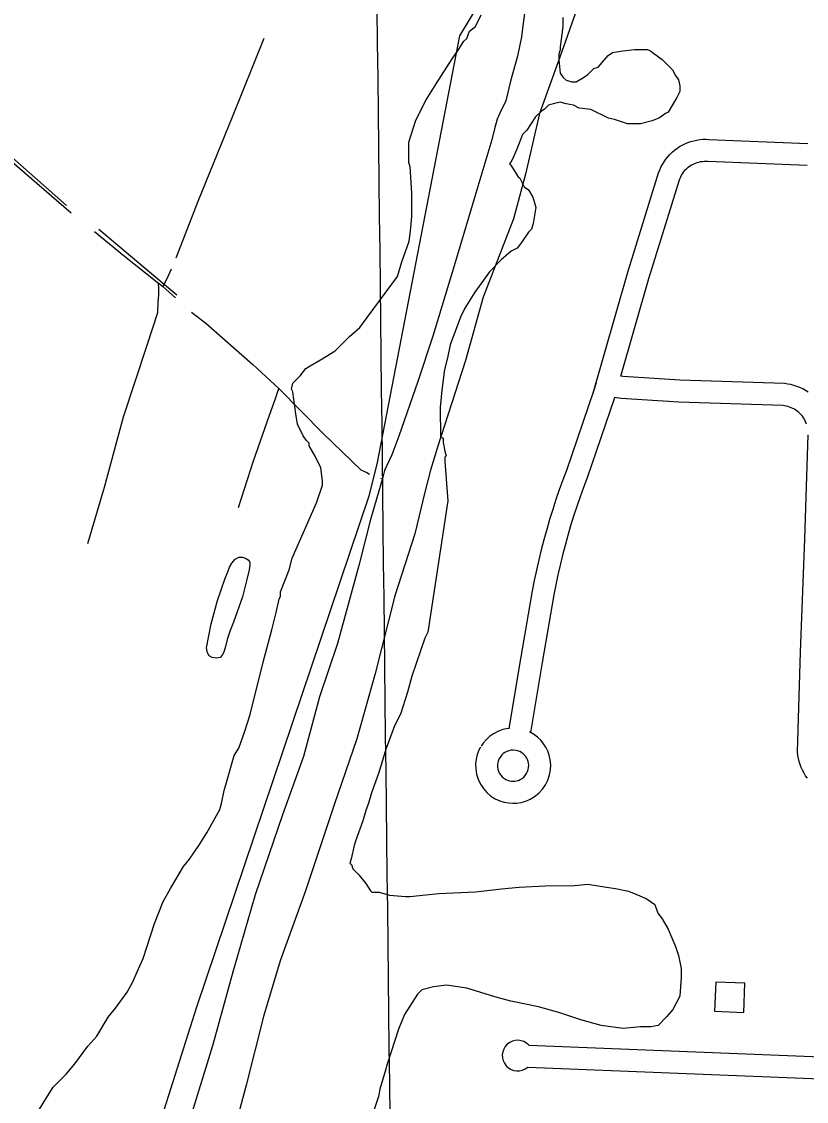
# Model space of a CAD drawing. Extents: x 3683402 to 3721514, y 487807 to 513565.
# Drawn here: x 3702904 to 3703977, y 501473 to 502949 of the extents above; entities that cross this region are included whole.
import ezdxf

# ---------------------------------------------------------------- set-up
doc = ezdxf.new("R2010")
doc.units = 0
for name, color, linetype in [('V-BLDG-OTLN', 7, 'Continuous'), ('V-GRID-MAJR', 7, 'Continuous'), ('V-ROAD-CNTR', 7, 'Continuous'), ('V-SITE-OTLN', 7, 'Continuous'), ('V-SITE-VEGE', 7, 'Continuous'), ('V-TOPO-SHOR', 7, 'Continuous')]:
    doc.layers.add(name, color=color, linetype=linetype)

msp = doc.modelspace()

# ---------------------------------------------------------------- linework, layer by layer
at = {"layer": 'V-BLDG-OTLN'}
msp.add_lwpolyline([(3703851.031, 501596.42600000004), (3703890.9990000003, 501594.83), (3703892.594, 501634.799), (3703852.626, 501636.39400000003)], close=True, dxfattribs=at)
at = {"layer": 'V-GRID-MAJR'}
msp.add_spline([(3703501.005, 493406.26900000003), (3703430.523, 499463.313), (3703360.001, 505523.825), (3703289.478, 511584.349), (3703289.438, 511587.804)], degree=3, dxfattribs=at)
at = {"layer": 'V-ROAD-CNTR'}
for points in [[(3703684.3930297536, 502439.6933947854), (3703732.3185724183, 502606.6149954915), (3703774.5705948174, 502742.30966634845), (3703776.0355747, 502746.2353050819), (3703777.7692048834, 502750.11698929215), (3703779.7455583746, 502753.8805530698), (3703781.9495520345, 502757.50552575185), (3703784.3771046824, 502760.9899895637), (3703787.0195105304, 502764.31098991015), (3703789.8621174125, 502767.4617384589), (3703792.9044108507, 502770.4332210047), (3703796.1227691, 502773.2006236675), (3703799.502165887, 502775.7601895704), (3703803.0466736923, 502778.1107443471), (3703806.7329686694, 502780.22859479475), (3703810.5294979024, 502782.1063514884), (3703814.4453588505, 502783.74985568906), (3703818.462083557, 502785.14110189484), (3703822.5540362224, 502786.27811229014), (3703826.7072438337, 502787.15450077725), (3703830.9118970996, 502787.77078869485), (3703835.144647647, 502788.117735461), (3703839.3815779, 502788.2024483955), (3703843.131402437, 502788.0411411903), (3703978.6556878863, 502782.632681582)], [(3703979.0084298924, 502442.6867478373), (3703975.3550022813, 502444.9901347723), (3703971.564415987, 502447.0593549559), (3703967.650980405, 502448.8874171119), (3703963.628096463, 502450.46481781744), (3703959.5117392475, 502451.78742963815), (3703955.3231976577, 502452.84576263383), (3703951.075982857, 502453.64067534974), (3703946.5923355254, 502454.1880818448), (3703803.641292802, 502458.88207153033), (3703726.0395923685, 502463.9104973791), (3703722.6673757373, 502464.29097687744), (3703761.061427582, 502598.0150045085), (3703802.967405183, 502732.59833365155), (3703803.8124252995, 502734.8626949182), (3703804.772795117, 502737.01301070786), (3703805.8684416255, 502739.09944693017), (3703807.098447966, 502741.1224742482), (3703808.4468953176, 502743.0580104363), (3703809.91648947, 502744.90501008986), (3703811.5018825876, 502746.6622615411), (3703813.1855891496, 502748.30677899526), (3703814.9772309, 502749.84737633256), (3703816.865834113, 502751.2778104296), (3703818.8253263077, 502752.5772556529), (3703820.8690313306, 502753.7514052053), (3703822.9965020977, 502754.80364851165), (3703825.1706411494, 502755.71614431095), (3703827.395916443, 502756.4868981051), (3703829.6739637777, 502757.11988770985), (3703831.9847561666, 502757.60749922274), (3703834.3161029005, 502757.9492113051), (3703836.671352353, 502758.142264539), (3703839.0364221, 502758.1895516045), (3703841.888597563, 502758.06685880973), (3703977.590312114, 502752.65131841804)], [(3703688.9353647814, 502455.5140572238), (3703685.6257971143, 502443.9857944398), (3703648.420813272, 502335.71277473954), (3703643.5310591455, 502322.62341666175), (3703638.727867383, 502309.16858873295), (3703634.1249546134, 502295.646262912), (3703629.719333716, 502282.05871058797), (3703625.513272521, 502268.4065327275), (3703621.509452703, 502254.6938053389), (3703617.706972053, 502240.92504727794), (3703614.1068114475, 502227.1022585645), (3703610.7073034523, 502213.2269437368), (3703607.5149011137, 502199.3024627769), (3703604.5258989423, 502185.33347335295), (3703601.728107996, 502171.2464938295), (3703585.6428995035, 502078.23377071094), (3703569.7444839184, 501982.9790781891)], [(3703714.2716557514, 502435.0478992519), (3703714.2482028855, 502434.9662055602), (3703676.6631867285, 502325.5872252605), (3703671.7109408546, 502312.3305833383), (3703667.056132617, 502299.29141126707), (3703662.595045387, 502286.185737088), (3703658.324666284, 502273.01528941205), (3703654.248727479, 502259.7854672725), (3703650.368547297, 502246.49619466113), (3703646.6830279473, 502233.15095272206), (3703643.1931885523, 502219.75174143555), (3703639.898696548, 502206.3050562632), (3703636.8050988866, 502192.8115372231), (3703633.908101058, 502179.2725266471), (3703631.2258920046, 502165.7675061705), (3703615.2191004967, 502073.20822928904), (3703599.245668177, 501977.50407713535)], [(3703976.9028584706, 502398.955588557), (3703976.0070882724, 502401.20974002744), (3703974.9669243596, 502403.40748247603), (3703973.7916851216, 502405.5380542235), (3703972.48786027, 502407.58322742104), (3703971.0514584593, 502409.54989308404), (3703969.4966457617, 502411.42273565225), (3703967.8317432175, 502413.18756110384), (3703966.056723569, 502414.84597362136), (3703964.17949643, 502416.3905275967), (3703962.209570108, 502417.8132521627), (3703960.1529977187, 502419.1098652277), (3703958.015584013, 502420.2766450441), (3703955.8150195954, 502421.30458288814), (3703953.553903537, 502422.1911821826), (3703951.240260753, 502422.93457036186), (3703948.8828023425, 502423.5302373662), (3703946.4940171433, 502423.9773246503), (3703944.2776644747, 502424.2479181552), (3703802.1787071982, 502428.91392846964), (3703723.3864076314, 502434.01950262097), (3703713.5502027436, 502435.1292991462)], [(3703977.9405683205, 501914.84137609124), (3703975.5367830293, 501918.36179101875), (3703973.346701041, 501922.02625845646), (3703971.3761316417, 501925.8106617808), (3703969.635054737, 501929.71037037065), (3703968.128328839, 501933.70471083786), (3703966.863321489, 501937.7790202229), (3703965.841309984, 501941.9188616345), (3703965.0658086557, 501946.1189667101), (3703964.457435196, 501951.05076899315), (3703968.525656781, 502087.17475472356), (3703974.5175044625, 502242.18168393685), (3703979.1848541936, 502384.4136035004)], [(3703531.0733549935, 501957.43205517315), (3703528.8126100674, 501953.07308668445), (3703526.6541361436, 501947.401968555), (3703525.122499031, 501941.1977078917), (3703524.354671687, 501934.548860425), (3703524.4861567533, 501927.5942900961), (3703525.5993666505, 501920.51947389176), (3703527.7424169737, 501913.5277015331), (3703530.8933157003, 501906.8500569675), (3703534.966739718, 501900.69541422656), (3703539.833395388, 501895.23509158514), (3703545.3090327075, 501890.6105602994), (3703551.182155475, 501886.89906318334), (3703557.263207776, 501884.10231614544), (3703563.368661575, 501882.1935659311), (3703569.334995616, 501881.10004413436), (3703575.0724378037, 501880.7152762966), (3703580.82271102, 501880.97529606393), (3703586.8066241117, 501881.9417651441), (3703592.946983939, 501883.71492473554), (3703599.0911857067, 501886.3768464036), (3703605.04907201, 501889.96712664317), (3703610.618882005, 501894.46875389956), (3703615.6029204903, 501899.8204094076), (3703619.809573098, 501905.8894631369), (3703623.102225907, 501912.493131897), (3703625.3981189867, 501919.43877395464), (3703626.663086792, 501926.4872593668), (3703626.944215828, 501933.4349608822), (3703626.3235441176, 501940.0997591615), (3703624.9250796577, 501946.34123755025), (3703622.8891331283, 501952.05602635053), (3703620.3532065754, 501957.2144443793), (3703617.2574849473, 501962.06189834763), (3703613.4239412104, 501966.7661880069), (3703608.8157418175, 501971.19910619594), (3703603.437646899, 501975.18602198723), (3703598.0282971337, 501978.1772516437)], [(3703570.7474896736, 501983.04061228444), (3703568.814137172, 501982.9220017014), (3703561.653936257, 501981.43765600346), (3703554.917467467, 501979.00845737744), (3703548.763770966, 501975.78045083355), (3703543.299094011, 501971.9092256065), (3703538.5924438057, 501967.57593948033), (3703534.6618548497, 501962.9556247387), (3703531.928220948, 501958.87638833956)], [(3703557.704645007, 501943.6199448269), (3703556.237389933, 501940.79091331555), (3703555.341863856, 501938.438031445), (3703554.705500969, 501935.8602921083), (3703554.387328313, 501933.105139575), (3703554.441843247, 501930.22170990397), (3703554.9046333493, 501927.2805261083), (3703555.7935830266, 501924.38029846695), (3703557.1026843, 501921.60594303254), (3703558.7952602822, 501919.0485857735), (3703560.814604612, 501916.78290841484), (3703563.084967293, 501914.8654397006), (3703565.525844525, 501913.3229368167), (3703568.0507922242, 501912.1616838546), (3703570.575338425, 501911.37243406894), (3703573.055004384, 501910.9179558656), (3703575.3995621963, 501910.76072370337), (3703577.7432889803, 501910.86670393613), (3703580.2293758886, 501911.2682348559), (3703582.781016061, 501912.0050752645), (3703585.3248142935, 501913.1071535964), (3703587.79692799, 501914.59687335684), (3703590.111117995, 501916.4672461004), (3703592.17707951, 501918.6855905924), (3703593.924426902, 501921.2065368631), (3703595.293774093, 501923.95286810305), (3703596.2458810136, 501926.83322604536), (3703596.770913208, 501929.75874063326), (3703596.8877841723, 501932.6470391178), (3703596.6304558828, 501935.41024083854), (3703596.0509203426, 501937.99676244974), (3703595.206866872, 501940.3659736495), (3703594.1687934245, 501942.47755562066), (3703592.906515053, 501944.4541016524), (3703591.31605879, 501946.4058119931), (3703589.4042581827, 501948.2448938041), (3703587.1743531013, 501949.8979780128), (3703584.6496512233, 501951.2940724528), (3703581.756348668, 501952.4071163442), (3703579.841585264, 501952.88172428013), (3703575.736622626, 501953.29029031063), (3703572.7978628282, 501953.10999829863), (3703569.828063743, 501952.4943439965), (3703567.0305325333, 501951.48554262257), (3703564.4722290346, 501950.14354916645), (3703562.2069059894, 501948.53877439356), (3703560.2575561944, 501946.74406051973), (3703558.62614515, 501944.8263752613), (3703556.8497790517, 501942.17561166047)], [(3703597.008767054, 501550.1568735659), (3704624.0427129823, 501509.15895556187), (3704882.766195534, 501505.14396359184)], [(3703595.561769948, 501520.1909334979), (3704623.2107146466, 501479.169015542), (3704882.300196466, 501475.1480235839)]]:
    msp.add_lwpolyline(points, dxfattribs=at)
msp.add_arc((3703581.722797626, 501535.87690212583), 20.918206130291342, 43.050971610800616, 311.42004105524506, dxfattribs=at)
at = {"layer": 'V-SITE-OTLN'}
msp.add_lwpolyline([(3703289.636, 503898.803), (3703361.816, 503775.632), (3703547.4020000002, 503228.054), (3703567.7490000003, 503153.499), (3703576.7060000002, 503053.071), (3703502.505, 502929.395), (3703389.7060000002, 502346.34500000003), (3703378.384, 502300.384), (3703142.561, 501602.10000000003), (3702867.1380000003, 500734.338)], dxfattribs=at)
at = {"layer": 'V-SITE-VEGE'}
for points in [[(3702922.858, 501454.618), (3702936.7430000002, 501476.599), (3702946.662, 501492.583), (3702964.5470000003, 501510.587), (3702976.466, 501524.585), (3702994.333, 501548.572), (3703006.25, 501562.57), (3703022.1180000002, 501588.542), (3703032.049, 501600.54000000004), (3703047.927, 501622.527), (3703055.8570000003, 501636.511), (3703061.794, 501650.48600000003), (3703069.7120000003, 501668.45900000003), (3703085.506, 501716.36600000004), (3703097.37, 501746.316), (3703107.282, 501764.29600000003), (3703125.129, 501794.264), (3703133.073, 501804.26), (3703146.964, 501824.24700000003), (3703156.883, 501840.229), (3703174.723, 501872.19200000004), (3703176.691, 501880.17600000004), (3703180.619, 501898.134), (3703184.562, 501912.106), (3703194.421, 501946.03500000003), (3703200.3680000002, 501956.025), (3703208.273, 501977.98600000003), (3703216.17, 502001.939), (3703233.879, 502073.781), (3703245.701, 502117.688), (3703251.603, 502141.636), (3703255.5330000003, 502159.594), (3703257.5130000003, 502163.59), (3703257.4930000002, 502169.572), (3703269.359, 502199.52), (3703273.293, 502215.48600000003), (3703306.94, 502291.367), (3703314.841, 502315.322), (3703314.821, 502321.305), (3703312.7660000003, 502339.245), (3703304.738, 502355.168), (3703296.716, 502369.101), (3703296.704, 502373.088), (3703292.702, 502377.063), (3703288.694, 502383.033), (3703280.666, 502398.95900000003), (3703278.626, 502412.91000000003), (3703274.54, 502442.806), (3703272.5330000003, 502446.788), (3703274.502, 502454.771), (3703284.438, 502464.773), (3703292.381, 502474.76900000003), (3703298.3510000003, 502478.775), (3703312.281, 502486.797), (3703332.181, 502498.827), (3703352.055, 502518.832), (3703365.975, 502530.844), (3703375.898, 502544.833), (3703417.589, 502600.803), (3703423.506, 502620.761), (3703433.383, 502648.71), (3703435.3310000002, 502662.675), (3703437.2600000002, 502682.623), (3703437.156, 502714.525), (3703435.042, 502750.41000000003), (3703433.029, 502756.386), (3703432.937, 502784.304), (3703442.808, 502814.244), (3703456.6750000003, 502842.205), (3703470.561, 502864.184), (3703492.382, 502898.15400000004), (3703500.318, 502910.148), (3703508.256, 502922.134), (3703512.231, 502926.136), (3703516.186, 502936.12), (3703524.143, 502942.12700000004), (3703532.066, 502958.106)], [(3703643.742, 502954.485), (3703643.781, 502942.52), (3703639.8850000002, 502914.592), (3703639.898, 502910.604), (3703637.923, 502904.61600000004), (3703637.948, 502896.641), (3703640.004, 502878.7), (3703644.012, 502872.733), (3703648.012, 502868.757), (3703655.995, 502866.789), (3703661.977, 502866.81), (3703671.926, 502872.825), (3703677.894, 502876.831), (3703685.844, 502884.83400000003), (3703691.8200000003, 502886.847), (3703705.7260000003, 502902.844), (3703711.694, 502906.852), (3703725.645, 502908.89400000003), (3703741.591, 502910.938), (3703759.538, 502910.99700000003), (3703763.531, 502909.017), (3703765.532, 502907.03), (3703779.522, 502897.106), (3703793.526, 502883.194), (3703797.54, 502875.231), (3703801.548, 502869.26300000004), (3703803.568, 502861.292), (3703803.594, 502853.318), (3703799.633, 502845.32800000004), (3703787.734, 502825.348), (3703783.753, 502823.341), (3703775.7970000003, 502817.332), (3703765.839, 502813.314), (3703749.9020000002, 502809.271), (3703731.955, 502809.21400000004), (3703713.99, 502815.139), (3703706.009, 502817.107), (3703682.039, 502828.989), (3703666.0810000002, 502830.931), (3703658.094, 502834.892), (3703648.116, 502836.854)], [(3703648.116, 502836.854), (3703640.133, 502838.822), (3703630.1720000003, 502836.794), (3703624.196, 502834.781), (3703618.234, 502828.778), (3703614.252, 502826.771), (3703606.302, 502818.77), (3703594.397, 502800.784), (3703588.435, 502794.784), (3703580.526, 502774.818), (3703574.589, 502760.838), (3703572.608, 502756.844), (3703570.62, 502754.844), (3703572.6210000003, 502752.857), (3703582.644, 502736.938), (3703584.645, 502734.951), (3703590.666, 502723.005), (3703596.66, 502719.038), (3703602.6750000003, 502709.087), (3703604.694, 502701.118), (3703606.71, 502695.142), (3703602.794, 502673.196), (3703600.826, 502665.215), (3703596.8510000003, 502661.213), (3703586.9280000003, 502647.221), (3703580.97, 502639.224), (3703573.008, 502635.212), (3703559.09, 502623.202), (3703543.191, 502607.197), (3703523.342, 502579.217), (3703509.4560000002, 502557.23600000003), (3703503.5130000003, 502545.253), (3703489.683, 502507.322), (3703485.751, 502489.363), (3703481.816, 502473.397), (3703477.919, 502445.469), (3703476.004, 502421.534), (3703476.1350000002, 502381.655), (3703480.131, 502379.675), (3703480.149, 502373.69200000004), (3703482.183, 502361.734), (3703484.196, 502355.76), (3703482.21, 502353.759), (3703482.228, 502347.777), (3703486.394, 502293.95300000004), (3703459.069, 502114.403), (3703455.106, 502106.414), (3703437.332, 502054.512), (3703431.421, 502032.55700000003), (3703421.5500000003, 502002.617), (3703413.626, 501986.637), (3703403.7430000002, 501960.68200000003), (3703401.768, 501954.696), (3703395.852, 501934.734), (3703391.903, 501922.756), (3703382.026, 501894.809), (3703378.083, 501880.837), (3703374.129, 501870.855), (3703370.186, 501856.882), (3703360.309, 501828.93700000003), (3703358.332, 501822.94800000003), (3703354.404, 501804.987), (3703352.43, 501798.999), (3703354.431, 501797.012), (3703356.4420000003, 501791.036), (3703364.448, 501783.086), (3703374.4560000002, 501771.156), (3703380.471, 501761.205), (3703382.47, 501759.219), (3703392.4420000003, 501759.251), (3703406.411, 501755.309), (3703428.3510000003, 501753.38800000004), (3703434.336, 501753.40400000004), (3703456.262, 501755.473), (3703474.2, 501757.527), (3703524.044, 501759.684), (3703559.921, 501763.79000000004), (3703583.844, 501765.862), (3703619.731, 501767.976), (3703659.6070000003, 501768.109), (3703677.548, 501770.159), (3703703.4820000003, 501766.256), (3703715.454, 501764.302), (3703733.411, 501760.374), (3703743.393, 501756.419), (3703757.373, 501750.482), (3703769.362, 501742.54600000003), (3703773.39, 501730.592), (3703779.397, 501722.637), (3703787.419, 501708.707), (3703797.469, 501684.811), (3703801.497, 501672.859), (3703805.544, 501654.928), (3703805.583, 501642.96400000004), (3703803.6720000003, 501617.034), (3703793.764, 501599.05700000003), (3703785.8200000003, 501589.061), (3703773.894, 501577.05700000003), (3703763.931, 501575.032), (3703749.973, 501574.985), (3703726.0530000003, 501572.912)], [(3703726.0530000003, 501572.912), (3703696.127, 501576.80100000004), (3703668.1890000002, 501584.686), (3703638.245, 501594.55700000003), (3703610.304, 501602.44200000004), (3703572.3910000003, 501610.292), (3703550.4390000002, 501616.20300000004), (3703512.514, 501628.042), (3703484.583, 501631.93700000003), (3703466.645, 501629.885), (3703450.707, 501625.84500000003), (3703444.744, 501619.842), (3703426.889, 501591.86600000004), (3703418.98, 501571.902), (3703403.186, 501523.994), (3703401.217, 501516.012), (3703393.327, 501490.064), (3703391.365, 501480.086), (3703377.545, 501438.168)]]:
    msp.add_lwpolyline(points, dxfattribs=at)
at = {"layer": 'V-TOPO-SHOR'}
for p, q in [((3702728.472, 502896.629), (3702971.383, 502687.786)), ((3702741.137, 502895.447), (3702965.004, 502697.62)), ((3703009.089, 502665.117), (3703115.995, 502575.515)), ((3703394.832, 502324.819), (3703396.798, 502324.471))]:
    msp.add_line(p, q, dxfattribs=at)
for points in [[(3703591.245, 502960.145), (3703589.044, 502943.319), (3703587.059, 502928.338), (3703581.691, 502901.818), (3703572.223, 502867.67600000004), (3703565.705, 502840.92100000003), (3703557.515, 502824.06), (3703553.648, 502815.74700000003), (3703550.046, 502802.367), (3703546.449, 502787.374), (3703527.255, 502723.46400000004), (3703495.202, 502615.027), (3703466.065, 502519.27400000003), (3703445.481, 502456.968), (3703419.443, 502382.423), (3703409.921, 502357.032), (3703399.919, 502335.321), (3703396.798, 502324.471), (3703380.742, 502268.648), (3703364.765, 502205.679), (3703335.464, 502099.101), (3703311.028, 502026.175), (3703288.946, 501944.51300000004), (3703260.403, 501865.117), (3703222.8310000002, 501755.495), (3703192.819, 501651.908), (3703164.415, 501549.249), (3703131.2090000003, 501441.03500000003)], [(3703663.3200000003, 502967.561), (3703639.5270000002, 502900.36), (3703611.875, 502823.228), (3703592.554, 502740.614), (3703576.096, 502679.451), (3703534.5670000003, 502572.50800000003), (3703510.661, 502485.72000000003), (3703472.1950000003, 502367.505), (3703462.475, 502335.876), (3703454.6010000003, 502304.03), (3703441.102, 502249.102), (3703413.7290000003, 502164.139), (3703386.492, 502056.36100000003), (3703362.129, 501968.876), (3703331.1, 501878.59), (3703291.7090000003, 501760.83), (3703257.253, 501665.45300000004), (3703234.205, 501589.26900000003), (3703210.801, 501495.571), (3703191.644, 501423.789)], [(3703234.957, 502925.751), (3703191.361, 502818.348), (3703144.353, 502703.32), (3703114.403, 502625.721)], [(3703003.111, 502661.934), (3703044.333, 502628.533), (3703090.9760000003, 502591.673), (3703091.799, 502591.022), (3703096.573, 502586.803), (3703113.809, 502571.566)], [(3703108.274, 502610.476), (3703102.132, 502597.305), (3703096.573, 502586.803)], [(3702994.261, 502235.901), (3703016.812, 502312.82), (3703043.0100000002, 502408.707), (3703075.424, 502506.833), (3703089.667, 502551.606), (3703090.505, 502565.662), (3703091.365, 502575.803), (3703091.0870000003, 502584.094), (3703090.9760000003, 502591.673)], [(3703135.821, 502551.879), (3703155.498, 502537.016), (3703219.6750000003, 502480.479), (3703255.132, 502447.506), (3703316.111, 502385.878), (3703367.3370000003, 502336.63800000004), (3703375.656, 502332.76900000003), (3703379.128, 502330.48600000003)], [(3703200.255, 502284.93200000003), (3703220.61, 502348.64900000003), (3703242.356, 502410.993), (3703250.5130000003, 502433.852), (3703255.127, 502447.51)], [(3703215.687, 502208.302), (3703215.853, 502206.69800000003), (3703214.895, 502199.545), (3703211.444, 502186.319), (3703205.517, 502162.945), (3703193.4420000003, 502128.17), (3703188.826, 502116.935), (3703184.525, 502104.54600000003), (3703182.202, 502094.859), (3703179.943, 502087.32300000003), (3703177.744, 502082.934), (3703174.9220000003, 502079.999), (3703170.166, 502079.126), (3703164.096, 502079.933), (3703159.861, 502082.213), (3703157.532, 502086.268), (3703156.494, 502093.24700000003), (3703162.595, 502125.759), (3703171.383, 502158.056), (3703181.571, 502187.216), (3703185.352, 502196.989), (3703187.6950000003, 502203.375), (3703190.886, 502208.996), (3703195.7660000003, 502214.32300000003), (3703200.663, 502217.27), (3703205.498, 502217.223), (3703209.8850000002, 502215.56), (3703213.2770000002, 502213.50800000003), (3703214.978, 502211.061), (3703215.687, 502208.302)]]:
    msp.add_lwpolyline(points, dxfattribs=at)

doc.saveas('drawing.dxf')
